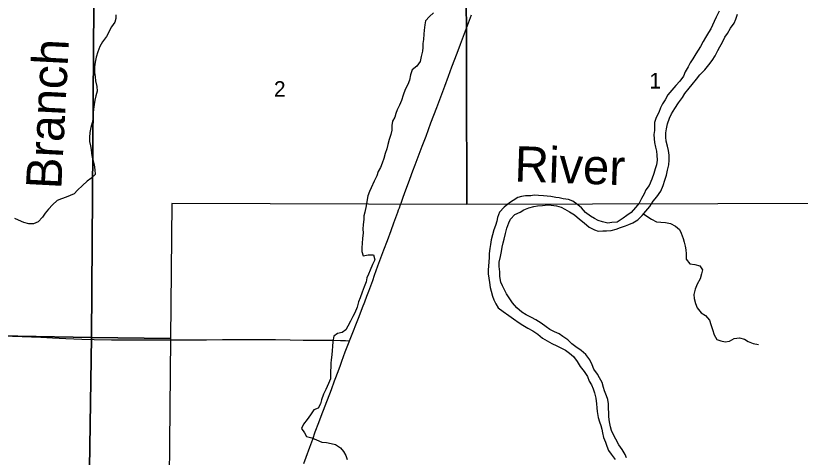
# Model space of a CAD drawing. Extents: x 0 to 34, y 0 to 22.
# Drawn here: x 4.352 to 5.402, y 16.734 to 17.325 of the extents above; entities that cross this region are included whole.
import ezdxf

# ---------------------------------------------------------------- set-up
doc = ezdxf.new("R2010")
doc.units = 0
for name, color, linetype in [('GM_X_County_Road', 7, 'Continuous'), ('GM_X_Major_River', 7, 'Continuous'), ('GM_X_Major_River_Text', 7, 'Continuous'), ('GM_X_Minor_River', 7, 'Continuous'), ('GM_X_Minor_River_Text', 7, 'Continuous'), ('GM_X_Section', 7, 'Continuous'), ('GM_X_Section_Text', 7, 'Continuous'), ('GM_X_State_Route', 7, 'Continuous')]:
    doc.layers.add(name, color=color, linetype=linetype)

msp = doc.modelspace()

# ---------------------------------------------------------------- linework, layer by layer
at = {"layer": 'GM_X_County_Road'}
msp.add_lwpolyline([(4.3478, 16.896), (4.373, 16.8949), (4.3857, 16.8943), (4.4012, 16.8935), (4.4192, 16.8927), (4.4403, 16.892), (4.4571, 16.8916), (4.4801, 16.8911), (4.4919, 16.8909), (4.4966, 16.8909), (4.5034, 16.8909), (4.5161, 16.891), (4.537, 16.891), (4.5519, 16.891), (4.5805, 16.891), (4.6075, 16.891), (4.6286, 16.8912), (4.6432, 16.8915), (4.669, 16.8914), (4.6796, 16.8913), (4.6877, 16.8913), (4.6998, 16.8912), (4.7194, 16.891), (4.7368, 16.8906), (4.7424, 16.8905), (4.7464, 16.8905), (4.7567, 16.8904), (4.7679, 16.8903), (4.7759, 16.8903), (4.7868, 16.89), (4.7936, 16.8899), (4.7989, 16.8898)], dxfattribs=at)
at = {"layer": 'GM_X_Major_River'}
for points in [[(5.1266, 17.0381), (5.1315, 17.0366), (5.1381, 17.0369), (5.1429, 17.0368), (5.1491, 17.0372), (5.1558, 17.039), (5.1615, 17.0411), (5.1682, 17.0437), (5.1729, 17.0453), (5.1779, 17.0474), (5.1847, 17.0515), (5.1905, 17.0574), (5.1954, 17.0632), (5.2008, 17.0696), (5.2054, 17.0764), (5.2102, 17.0824), (5.2156, 17.09), (5.2188, 17.0977), (5.2208, 17.1045), (5.2233, 17.1115), (5.2245, 17.118), (5.2263, 17.125), (5.2269, 17.1316), (5.2265, 17.1383), (5.2258, 17.1442), (5.2244, 17.1502), (5.2229, 17.1569), (5.2224, 17.162), (5.2224, 17.1679), (5.2232, 17.1732), (5.2246, 17.1802), (5.2271, 17.1878), (5.2298, 17.1936), (5.2344, 17.2004), (5.239, 17.208), (5.2444, 17.2154), (5.2476, 17.2208), (5.2534, 17.2276), (5.2576, 17.2329), (5.2635, 17.2397), (5.2676, 17.2457), (5.2744, 17.2521), (5.28, 17.2589), (5.2842, 17.2648), (5.2884, 17.2712), (5.2917, 17.278), (5.2946, 17.2833), (5.2982, 17.2893), (5.3013, 17.2961), (5.3048, 17.301), (5.309, 17.3082), (5.3138, 17.3148), (5.3159, 17.3201), (5.3182, 17.3269)], [(5.2938, 17.3309), (5.2898, 17.3228), (5.2869, 17.3169), (5.2826, 17.3071), (5.2792, 17.3022), (5.2755, 17.2954), (5.2724, 17.2901), (5.2686, 17.2837), (5.2655, 17.2787), (5.2626, 17.2738), (5.2586, 17.267), (5.255, 17.2617), (5.2523, 17.2563), (5.2482, 17.2495), (5.2457, 17.244), (5.2411, 17.237), (5.2356, 17.2312), (5.2302, 17.2251), (5.225, 17.2187), (5.2214, 17.2121), (5.2176, 17.2066), (5.2151, 17.2015), (5.2127, 17.1951), (5.2095, 17.1883), (5.2073, 17.1819), (5.2071, 17.1758), (5.2069, 17.1709), (5.2064, 17.1657), (5.2068, 17.16), (5.2071, 17.1549), (5.2086, 17.1487), (5.2097, 17.1433), (5.2104, 17.1382), (5.2107, 17.1316), (5.2099, 17.1251), (5.208, 17.1196), (5.2061, 17.1134), (5.2035, 17.106), (5.2001, 17.0975), (5.1955, 17.0915), (5.1931, 17.0864), (5.1897, 17.0803), (5.1864, 17.0739), (5.1818, 17.0679), (5.1759, 17.0614), (5.17, 17.0575), (5.165, 17.0539), (5.157, 17.0485), (5.15, 17.0478), (5.1445, 17.0473), (5.1375, 17.0488)], [(5.1375, 17.0488), (5.1316, 17.0508), (5.1267, 17.0535), (5.1212, 17.0565), (5.1146, 17.0615), (5.1093, 17.0678), (5.1044, 17.0717), (5.0978, 17.0765), (5.0918, 17.0788), (5.0846, 17.0796), (5.0796, 17.0808), (5.0749, 17.0816), (5.0681, 17.0827), (5.0633, 17.0833), (5.0584, 17.0838), (5.052, 17.084), (5.0461, 17.0844), (5.0413, 17.0839), (5.0343, 17.0836), (5.0288, 17.0827), (5.0241, 17.0814), (5.018, 17.0774), (5.013, 17.0744), (5.0059, 17.0686), (4.9996, 17.0616), (4.9969, 17.0546), (4.9959, 17.0497), (4.994, 17.044), (4.9919, 17.038), (4.9901, 17.0315), (4.9883, 17.0247), (4.9875, 17.0187), (4.9867, 17.0134), (4.9859, 17.0065), (4.9857, 17.0014), (4.9855, 16.995), (4.9849, 16.9902), (4.9843, 16.9844), (4.9842, 16.9792), (4.9851, 16.9737), (4.986, 16.9675), (4.9871, 16.961), (4.9882, 16.9561), (4.9901, 16.9496), (4.9921, 16.9445), (4.9945, 16.9393), (4.9979, 16.9336), (5.0045, 16.9288), (5.0119, 16.9234), (5.0185, 16.9192), (5.0257, 16.9137), (5.0306, 16.9104), (5.0376, 16.9067), (5.0442, 16.9029), (5.051, 16.8987), (5.0572, 16.8931), (5.0636, 16.8895), (5.0697, 16.8862), (5.0765, 16.8831), (5.0827, 16.8797), (5.088, 16.8772), (5.0935, 16.8733), (5.0986, 16.8685), (5.1034, 16.8621), (5.1076, 16.8554), (5.1128, 16.8487), (5.1173, 16.8417), (5.1198, 16.8358), (5.1229, 16.8308), (5.125, 16.8253), (5.1267, 16.8201), (5.1285, 16.8127), (5.1294, 16.8055), (5.1299, 16.8), (5.1305, 16.7949), (5.1317, 16.7871), (5.1336, 16.781), (5.1352, 16.7763), (5.1364, 16.7713), (5.1373, 16.7666), (5.1387, 16.7601), (5.1413, 16.754), (5.1432, 16.7487), (5.1454, 16.7428), (5.149, 16.7378), (5.1545, 16.7308)], [(5.1698, 16.7328), (5.1676, 16.7375), (5.1638, 16.744), (5.1592, 16.7505), (5.1552, 16.7579), (5.1519, 16.7648), (5.1496, 16.7697), (5.1483, 16.7746), (5.1469, 16.7811), (5.1458, 16.7881), (5.1458, 16.7929), (5.1455, 16.7993), (5.1453, 16.8054), (5.1444, 16.8109), (5.1426, 16.816), (5.1401, 16.8225), (5.1389, 16.8273), (5.1368, 16.8337), (5.1336, 16.84), (5.1308, 16.8448), (5.1258, 16.8516), (5.1235, 16.8577), (5.1205, 16.8642), (5.1153, 16.8711), (5.1087, 16.8768), (5.1019, 16.8814), (5.0966, 16.8854), (5.0909, 16.891), (5.0845, 16.8954), (5.0794, 16.8988), (5.0732, 16.9015), (5.067, 16.905), (5.0619, 16.9085), (5.0553, 16.9131), (5.0481, 16.9179), (5.0424, 16.9209), (5.0354, 16.9242), (5.0296, 16.9279), (5.0226, 16.934), (5.0168, 16.9405), (5.0132, 16.9458), (5.0091, 16.9527), (5.0061, 16.9578), (5.0034, 16.9633), (5.0012, 16.9683), (5.0001, 16.9757), (4.9998, 16.982), (4.9993, 16.9892), (4.9993, 16.9951), (5.0007, 17.0026), (5.0023, 17.0091), (5.0031, 17.0149), (5.0043, 17.0206), (5.0056, 17.0259), (5.0076, 17.0333), (5.0093, 17.0403), (5.0119, 17.0477), (5.0144, 17.0526), (5.0203, 17.0586), (5.0273, 17.0618), (5.0321, 17.065), (5.0388, 17.0678), (5.0456, 17.0694), (5.0505, 17.0702), (5.057, 17.0709), (5.0642, 17.0716), (5.0689, 17.0714), (5.0758, 17.0704), (5.082, 17.0686), (5.0869, 17.0659), (5.0932, 17.0624), (5.0998, 17.0584), (5.1066, 17.0525), (5.113, 17.0475), (5.1198, 17.0416), (5.1266, 17.0381)]]:
    msp.add_lwpolyline(points, dxfattribs=at)
at = {"layer": 'GM_X_Minor_River'}
for points in [[(4.4857, 17.3261), (4.4857, 17.3212)], [(4.9111, 17.3286), (4.9059, 17.3238), (4.9006, 17.3177), (4.8996, 17.3126), (4.8988, 17.3056), (4.8984, 17.2999), (4.8976, 17.2931), (4.8971, 17.2876), (4.8969, 17.2823), (4.8963, 17.2775), (4.8947, 17.2703), (4.8934, 17.2633), (4.8889, 17.2571), (4.8826, 17.2524), (4.8803, 17.2458), (4.8789, 17.2386), (4.877, 17.2325), (4.8733, 17.2261), (4.8704, 17.2182), (4.8683, 17.2113), (4.8656, 17.2051), (4.8625, 17.1987), (4.8608, 17.1938), (4.8596, 17.1888), (4.8561, 17.1837), (4.8553, 17.1777), (4.8553, 17.1714), (4.8543, 17.1659), (4.852, 17.1591), (4.8502, 17.1525), (4.8487, 17.1468), (4.8465, 17.1404), (4.8448, 17.1336), (4.8424, 17.1273), (4.8403, 17.1214), (4.8372, 17.1163), (4.8355, 17.1105), (4.8316, 17.1031), (4.8276, 17.0946), (4.8255, 17.0895), (4.8233, 17.0836), (4.8218, 17.0761), (4.821, 17.0702), (4.8192, 17.062), (4.818, 17.0571), (4.818, 17.0522), (4.8172, 17.0454), (4.8168, 17.0391), (4.8169, 17.034), (4.8163, 17.0266), (4.8159, 17.0203), (4.8154, 17.0143), (4.8154, 17.0093), (4.8172, 17.0034), (4.8239, 17.0047), (4.8307, 17.0047), (4.8328, 16.9978), (4.8295, 16.9916), (4.8262, 16.984), (4.8241, 16.9789), (4.8221, 16.974), (4.8212, 16.9687), (4.8186, 16.9621), (4.8156, 16.9547), (4.813, 16.9473), (4.8109, 16.9416), (4.8088, 16.9348), (4.8059, 16.9273), (4.8032, 16.9222), (4.8003, 16.9159), (4.7966, 16.9093), (4.7939, 16.9044), (4.7888, 16.9008), (4.7829, 16.8996), (4.7777, 16.8958), (4.7765, 16.8886), (4.7761, 16.882), (4.7757, 16.8768), (4.7751, 16.871), (4.7741, 16.8643), (4.7739, 16.8596), (4.7736, 16.8549), (4.7732, 16.8492), (4.7732, 16.8437), (4.7733, 16.8389), (4.7706, 16.8323), (4.767, 16.8247), (4.7641, 16.8181), (4.7614, 16.8108), (4.7598, 16.8055), (4.7569, 16.7994), (4.751, 16.7972), (4.7464, 16.7904)], [(4.4857, 17.3212), (4.4847, 17.3161), (4.4803, 17.3097), (4.4734, 17.2968), (4.468, 17.29), (4.4643, 17.2836), (4.4616, 17.2764), (4.4597, 17.2692), (4.4581, 17.2626), (4.4573, 17.2563), (4.4573, 17.2489), (4.4582, 17.2429), (4.4589, 17.2377), (4.4603, 17.23), (4.4609, 17.2237), (4.4591, 17.2174), (4.4577, 17.2116), (4.4567, 17.2061), (4.4558, 17.1998), (4.4555, 17.1943), (4.4555, 17.1879), (4.4543, 17.1816), (4.4523, 17.1752), (4.451, 17.1684), (4.4505, 17.1617), (4.4507, 17.1564), (4.452, 17.1505), (4.4527, 17.1458), (4.4534, 17.1405), (4.4541, 17.1355), (4.4556, 17.1306), (4.4569, 17.1251), (4.4578, 17.1186), (4.4581, 17.1122), (4.4526, 17.1069), (4.4476, 17.1031), (4.4413, 17.0977), (4.4348, 17.0913), (4.4301, 17.0864), (4.4249, 17.084), (4.4196, 17.0819), (4.4133, 17.0797), (4.4076, 17.0773), (4.4013, 17.0716), (4.3956, 17.0658), (4.3912, 17.0605), (4.3877, 17.055), (4.3818, 17.0488), (4.3759, 17.0464), (4.3694, 17.0464), (4.3626, 17.0478), (4.3558, 17.0513), (4.3509, 17.0532)], [(5.1923, 17.0595), (5.198, 17.0556), (5.2029, 17.0525), (5.2098, 17.0491), (5.2156, 17.0484), (5.2217, 17.0478), (5.2283, 17.0466), (5.2353, 17.0432), (5.2404, 17.0384), (5.243, 17.0336), (5.2453, 17.0266), (5.2469, 17.0215), (5.2482, 17.0165), (5.2489, 17.0116), (5.2493, 17.0061), (5.2494, 16.9989), (5.2545, 16.9926), (5.2609, 16.9918), (5.2676, 16.99), (5.2713, 16.9847), (5.2699, 16.9792), (5.268, 16.9727), (5.2642, 16.9656), (5.2616, 16.9586), (5.2597, 16.9515), (5.26, 16.9464), (5.2621, 16.9398), (5.2643, 16.9339), (5.2696, 16.9272), (5.2752, 16.9237), (5.2805, 16.9172), (5.2823, 16.9114), (5.2848, 16.9047), (5.287, 16.8975), (5.2904, 16.8916), (5.2957, 16.8894), (5.3017, 16.8881), (5.3074, 16.889), (5.3139, 16.8927), (5.3207, 16.8936), (5.3277, 16.8919), (5.3326, 16.8888), (5.3391, 16.8861), (5.3461, 16.8847)], [(4.7464, 16.7904), (4.742, 16.7843), (4.7372, 16.7783), (4.7343, 16.7721), (4.7386, 16.7663), (4.7414, 16.7616), (4.7483, 16.7596), (4.7545, 16.7569), (4.7617, 16.7538), (4.7679, 16.7536), (4.7744, 16.7522), (4.7801, 16.7509), (4.7869, 16.7464), (4.7906, 16.7417), (4.7938, 16.7363), (4.7955, 16.731)]]:
    msp.add_lwpolyline(points, dxfattribs=at)
at = {"layer": 'GM_X_Section'}
for points in [[(3.9732, 17.4065), (4.4571, 17.4042), (4.4534, 16.894), (3.9597, 16.903)], [(4.4609, 17.4041), (4.955, 17.408), (4.9557, 17.0719), (4.5609, 17.0733), (4.5591, 16.8926), (4.4534, 16.894), (4.4571, 17.4042)], [(4.9605, 17.4081), (5.4634, 17.4131), (5.4603, 17.0732), (4.9557, 17.0719), (4.955, 17.408)], [(3.9597, 16.903), (4.4534, 16.894), (4.4457, 16.3978), (3.9537, 16.4029)], [(4.4534, 16.894), (4.5591, 16.8926), (4.5561, 16.5652), (4.9547, 16.5647), (4.9544, 16.4029), (4.4457, 16.3978)]]:
    msp.add_lwpolyline(points, close=True, dxfattribs=at)
at = {"layer": 'GM_X_State_Route'}
msp.add_lwpolyline([(4.7374, 16.7253), (4.7407, 16.7341), (4.7455, 16.7472), (4.7495, 16.758), (4.753, 16.7676), (4.7576, 16.7801), (4.761, 16.7888), (4.7662, 16.8025), (4.7745, 16.8246), (4.7788, 16.8359), (4.7805, 16.8406), (4.7847, 16.852), (4.7867, 16.8572), (4.7886, 16.8624), (4.7931, 16.8747), (4.7983, 16.8883), (4.7989, 16.8898), (4.8032, 16.9008), (4.808, 16.9132), (4.8107, 16.9199), (4.813, 16.9259), (4.8163, 16.9343), (4.8192, 16.9419), (4.8219, 16.9492), (4.8245, 16.9562), (4.8298, 16.9704), (4.8323, 16.9775), (4.8369, 16.99), (4.8449, 17.0116), (4.8495, 17.0241), (4.8544, 17.0372), (4.8581, 17.0475), (4.8634, 17.0617), (4.8645, 17.0649), (4.8655, 17.0676), (4.8672, 17.0722), (4.8677, 17.0737), (4.8707, 17.0818), (4.8742, 17.0915), (4.8791, 17.1046), (4.8796, 17.106), (4.8837, 17.1171), (4.8868, 17.1253), (4.8895, 17.1325), (4.8961, 17.15), (4.9012, 17.1637), (4.9077, 17.1812), (4.9156, 17.2021), (4.9196, 17.2128), (4.9262, 17.2303), (4.9314, 17.2439), (4.9359, 17.2562), (4.9429, 17.2748), (4.9473, 17.2868), (4.9514, 17.2972), (4.9556, 17.3082), (4.9621, 17.326)], dxfattribs=at)

# ---------------------------------------------------------------- texts
at = {"layer": 'GM_X_Major_River_Text'}
msp.add_text('River', height=0.04737, rotation=358.0157, dxfattribs=at).set_placement((5.0192, 17.103))
at = {"layer": 'GM_X_Minor_River_Text'}
msp.add_text('Branch', height=0.04737, rotation=87.0385, dxfattribs=at).set_placement((4.4128, 17.0919))
at = {"layer": 'GM_X_Section_Text'}
for s, p in [('1', (5.2003, 17.2273)), ('2', (4.6976, 17.2162))]:
    msp.add_text(s, height=0.0209, rotation=0, dxfattribs=at).set_placement(p)

doc.saveas('drawing.dxf')
